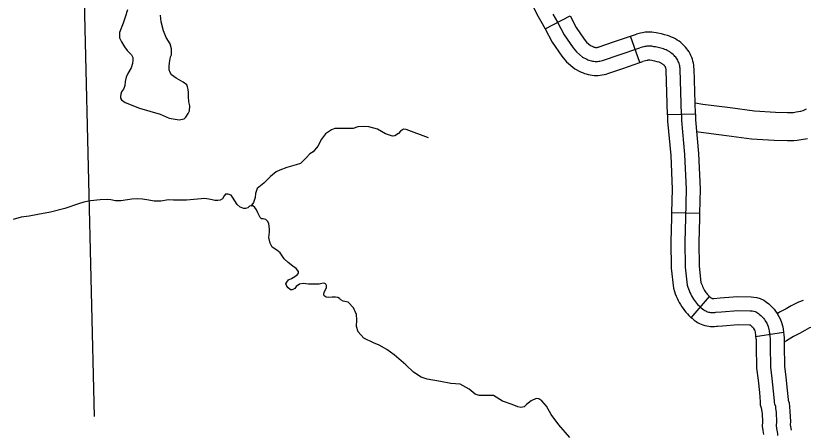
# Model space of a CAD drawing. Extents: x 1720274 to 1751788, y 372074 to 391887.
# Drawn here: x 1730745 to 1731412, y 380837 to 381188 of the extents above; entities that cross this region are included whole.
import ezdxf

# ---------------------------------------------------------------- set-up
doc = ezdxf.new("R2010")
doc.units = 0
for name, color, linetype in [('Level 32', 7, 'Continuous'), ('Level 35', 7, 'Continuous'), ('Level 4', 7, 'Continuous'), ('Level 45', 7, 'Continuous'), ('Level 46', 7, 'Continuous')]:
    doc.layers.add(name, color=color, linetype=linetype)

msp = doc.modelspace()

# ---------------------------------------------------------------- linework, layer by layer
at = {"layer": 'Level 32'}
for p, q in [((1731193.31, 381177.2), (1731214.26, 381188.28)), ((1731273.3, 381148.66), (1731265.53, 381171.05)), ((1731320.39, 381105.1), (1731296.7, 381104.41)), ((1731300.21, 381021.74), (1731323.9, 381021.23)), ((1731316.92, 380932.64), (1731332.45, 380950.54)), ((1731371.4, 380916.83), (1731394.84, 380920.35))]:
    msp.add_line(p, q, dxfattribs=at)
for points in [[(1731170.69, 381257.68), (1731170.94, 381257.07), (1731171.41, 381255.82), (1731171.79, 381254.48), (1731172.56, 381252.09), (1731174.16, 381244), (1731174.95, 381240.12), (1731175.76, 381236.97), (1731176.34, 381234.8), (1731176.66, 381232.75), (1731177, 381229.81), (1731177.34, 381226.81), (1731177.6, 381223.7), (1731178.36, 381214.81), (1731179.2, 381209.5), (1731180.18, 381204.67), (1731181.57, 381200.15), (1731182.54, 381197.68), (1731183.62, 381194.86), (1731186.25, 381189.5), (1731189.48, 381183.61), (1731193.34, 381177.15), (1731193.31, 381177.2)], [(1731199.76, 381189.51), (1731203.67, 381182.96), (1731209.39, 381172.14), (1731216.84, 381161.23), (1731219.84, 381157.68), (1731224.93, 381153.31), (1731228.36, 381151.49), (1731229.32, 381151.06), (1731230.3, 381150.69), (1731231.3, 381150.37), (1731232.32, 381150.11), (1731233.35, 381149.9), (1731234.39, 381149.75), (1731235.44, 381149.66), (1731236.49, 381149.63), (1731237.55, 381149.65), (1731238.59, 381149.74), (1731239.64, 381149.88), (1731240.67, 381150.08), (1731241.69, 381150.34), (1731242.69, 381150.65), (1731255.05, 381154.87), (1731273.29, 381161.2)], [(1731214.26, 381188.28), (1731219.56, 381178.27), (1731226.29, 381168.41), (1731228.28, 381166.05), (1731231.65, 381163.16), (1731233.56, 381162.15), (1731233.84, 381162.02), (1731234.21, 381161.88), (1731234.59, 381161.76), (1731234.97, 381161.66), (1731235.36, 381161.59), (1731235.75, 381161.53), (1731236.14, 381161.5), (1731236.53, 381161.48), (1731236.93, 381161.49), (1731237.32, 381161.52), (1731237.71, 381161.58), (1731238.1, 381161.65), (1731238.48, 381161.75), (1731239.02, 381161.91), (1731251.19, 381166.08), (1731265.53, 381171.05)], [(1731193.31, 381177.2), (1731199.23, 381166.01), (1731207.4, 381154.04), (1731211.41, 381149.3), (1731218.21, 381143.47), (1731223.16, 381140.84), (1731224.8, 381140.11), (1731226.39, 381139.5), (1731228.02, 381138.98), (1731229.68, 381138.55), (1731231.35, 381138.22), (1731233.04, 381137.98), (1731234.75, 381137.83), (1731236.45, 381137.77), (1731238.16, 381137.82), (1731239.87, 381137.95), (1731241.56, 381138.18), (1731243.24, 381138.51), (1731244.89, 381138.92), (1731246.37, 381139.38), (1731258.91, 381143.67), (1731273.3, 381148.66)], [(1731320.39, 381105.1), (1731319.27, 381143.23), (1731319.2, 381144.7), (1731319.02, 381146.4), (1731318.74, 381148.09), (1731318.36, 381149.75), (1731317.88, 381151.39), (1731317.3, 381153.01), (1731316.64, 381154.58), (1731315.88, 381156.11), (1731315.03, 381157.6), (1731314.09, 381159.03), (1731313.08, 381160.41), (1731311.99, 381161.71), (1731310.73, 381163.05), (1731309.41, 381164.32), (1731308.02, 381165.51), (1731306.57, 381166.62), (1731305.06, 381167.65), (1731303.5, 381168.6), (1731301.88, 381169.46), (1731300.22, 381170.23), (1731298.52, 381170.9), (1731296.88, 381171.46), (1731294.3, 381172.22), (1731291.78, 381172.89), (1731288.73, 381173.62), (1731287.08, 381173.82), (1731285.19, 381174.15), (1731283.47, 381174.33), (1731281.9, 381174.42), (1731280.34, 381174.42), (1731279.42, 381174.34), (1731277.9, 381174.25), (1731276.88, 381174.06), (1731275.56, 381173.95), (1731273.9, 381173.49), (1731272.82, 381173.24), (1731270.66, 381172.75)], [(1731265.53, 381171.05), (1731270.66, 381172.75)], [(1731308.54, 381104.76), (1731307.43, 381142.78), (1731307.38, 381143.79), (1731307.27, 381144.8), (1731307.1, 381145.79), (1731306.88, 381146.78), (1731306.6, 381147.75), (1731306.26, 381148.7), (1731305.86, 381149.63), (1731305.41, 381150.54), (1731304.91, 381151.42), (1731304.36, 381152.26), (1731303.76, 381153.08), (1731303.11, 381153.85), (1731302.3, 381154.71), (1731301.45, 381155.53), (1731300.56, 381156.3), (1731299.62, 381157.01), (1731298.65, 381157.68), (1731297.64, 381158.29), (1731296.6, 381158.84), (1731295.53, 381159.34), (1731294.43, 381159.78), (1731293.31, 381160.16), (1731291.1, 381160.8), (1731288.88, 381161.4), (1731286.64, 381161.93), (1731285.34, 381162.09), (1731283.54, 381162.41), (1731282.52, 381162.52), (1731281.57, 381162.57), (1731280.87, 381162.57), (1731280.29, 381162.52), (1731279.33, 381162.46), (1731278.48, 381162.3), (1731277.66, 381162.23), (1731276.79, 381161.99), (1731275.44, 381161.69), (1731273.29, 381161.2)], [(1731273.3, 381148.66), (1731275.92, 381149.64)], [(1731296.7, 381104.41), (1731295.58, 381142.32), (1731295.56, 381142.88), (1731295.53, 381143.19), (1731295.47, 381143.5), (1731295.4, 381143.8), (1731295.32, 381144.11), (1731295.21, 381144.4), (1731295.09, 381144.69), (1731294.95, 381144.97), (1731294.8, 381145.24), (1731294.63, 381145.5), (1731294.44, 381145.75), (1731294.23, 381146), (1731293.88, 381146.37), (1731293.49, 381146.74), (1731293.09, 381147.09), (1731292.67, 381147.41), (1731292.23, 381147.71), (1731291.78, 381147.98), (1731291.31, 381148.23), (1731290.83, 381148.46), (1731290.34, 381148.65), (1731289.75, 381148.85), (1731287.91, 381149.39), (1731285.97, 381149.91), (1731284.54, 381150.25), (1731283.61, 381150.36), (1731281.88, 381150.67), (1731281.57, 381150.7), (1731281.35, 381150.71), (1731281.16, 381150.7), (1731280.76, 381150.67), (1731280.08, 381150.55), (1731279.77, 381150.52), (1731279.68, 381150.49), (1731278.06, 381150.13), (1731275.92, 381149.64)], [(1731296.7, 381104.54), (1731296.8, 381098.91), (1731299.47, 381069.99), (1731300.63, 381041.34), (1731300.21, 381021.74)], [(1731308.54, 381104.76), (1731308.64, 381099.56), (1731311.29, 381070.77), (1731312.49, 381041.46), (1731311.96, 381017.05), (1731311.34, 380996.74), (1731311.85, 380975.44), (1731313.41, 380960.16), (1731313.91, 380958.61), (1731314.46, 380957.07), (1731315.06, 380955.56), (1731315.71, 380954.07), (1731316.42, 380952.6), (1731317.18, 380951.16), (1731317.99, 380949.75), (1731318.84, 380948.36), (1731319.64, 380947.19), (1731320.48, 380946.06), (1731321.37, 380944.96), (1731322.3, 380943.9), (1731323.28, 380942.88), (1731324.31, 380941.91), (1731325.38, 380940.99), (1731326.48, 380940.11), (1731327.63, 380939.28), (1731328.36, 380938.81), (1731329.12, 380938.39), (1731329.91, 380938.02), (1731330.72, 380937.71), (1731331.55, 380937.45), (1731332.39, 380937.25), (1731333.25, 380937.1), (1731334.11, 380937.01), (1731334.98, 380936.98), (1731335.85, 380937.01), (1731336.71, 380937.1), (1731337.57, 380937.24), (1731342.43, 380937.67), (1731356.34, 380938.85), (1731366.89, 380938.51), (1731368.57, 380938.34), (1731369.88, 380938.21), (1731370.96, 380937.87), (1731372.25, 380937.25), (1731373.68, 380936.25), (1731374.77, 380935.41), (1731375.86, 380934.4), (1731376.86, 380933.4), (1731377.91, 380932.2), (1731378.77, 380931.16), (1731379.59, 380929.94), (1731380.77, 380927.93), (1731381.43, 380926.72), (1731382.07, 380925.1), (1731382.66, 380922.65), (1731382.83, 380921.46), (1731383.07, 380919.06), (1731383.12, 380918.59)], [(1731320.39, 381104.97), (1731320.48, 381100.21), (1731323.12, 381071.56), (1731324.34, 381041.57), (1731323.9, 381021.23)], [(1731300.21, 381021.74), (1731300.11, 381017.36), (1731299.49, 380996.77), (1731300.01, 380974.7), (1731301.75, 380957.73), (1731302.68, 380954.8), (1731303.37, 380952.88), (1731304.13, 380950.98), (1731304.95, 380949.11), (1731305.84, 380947.27), (1731306.79, 380945.46), (1731307.8, 380943.69), (1731308.89, 380941.93), (1731309.96, 380940.35), (1731311.11, 380938.8), (1731312.32, 380937.3), (1731313.6, 380935.85), (1731314.95, 380934.46), (1731316.35, 380933.13), (1731316.92, 380932.64)], [(1731323.9, 381021.23), (1731323.8, 381016.74), (1731323.2, 380996.7), (1731323.68, 380976.19), (1731325.07, 380962.59), (1731325.13, 380962.41), (1731325.54, 380961.27), (1731325.99, 380960.14), (1731326.48, 380959.03), (1731327.01, 380957.94), (1731327.57, 380956.86), (1731328.17, 380955.81), (1731328.8, 380954.8), (1731329.31, 380954.03), (1731329.85, 380953.32), (1731330.41, 380952.62), (1731331, 380951.95), (1731331.62, 380951.31), (1731332.27, 380950.69), (1731332.45, 380950.54)], [(1731332.45, 380950.54), (1731332.95, 380950.11), (1731333.65, 380949.55), (1731334.31, 380949.07), (1731334.43, 380948.99), (1731334.5, 380948.96), (1731334.56, 380948.93), (1731334.63, 380948.9), (1731334.7, 380948.88), (1731334.77, 380948.86), (1731334.84, 380948.85), (1731334.91, 380948.84), (1731334.98, 380948.84), (1731335.06, 380948.84), (1731335.13, 380948.85), (1731336.06, 380949.01), (1731341.41, 380949.48), (1731356.03, 380950.71), (1731367.67, 380950.34), (1731369.76, 380950.13), (1731372.29, 380949.88), (1731375.34, 380948.91), (1731378.25, 380947.51), (1731380.69, 380945.8), (1731382.42, 380944.47), (1731384.07, 380942.95), (1731385.51, 380941.51), (1731386.95, 380939.88), (1731388.28, 380938.25), (1731389.62, 380936.27), (1731391.09, 380933.76), (1731392.19, 380931.74), (1731393.39, 380928.69), (1731394.32, 380924.87), (1731394.59, 380922.87), (1731394.84, 380920.35)], [(1731316.92, 380932.64), (1731317.81, 380931.87), (1731319.32, 380930.67), (1731320.94, 380929.49), (1731322.28, 380928.63), (1731323.74, 380927.82), (1731325.25, 380927.12), (1731326.8, 380926.52), (1731328.39, 380926.02), (1731330.01, 380925.63), (1731331.65, 380925.35), (1731333.31, 380925.18), (1731334.98, 380925.13), (1731336.64, 380925.18), (1731338.3, 380925.35), (1731339.08, 380925.48), (1731343.45, 380925.87), (1731356.65, 380926.98), (1731366.12, 380926.68), (1731366.77, 380926.61), (1731367.12, 380926.34), (1731367.64, 380925.86), (1731368.22, 380925.28), (1731368.88, 380924.53), (1731369.26, 380924.07), (1731369.56, 380923.62), (1731370.45, 380922.11), (1731370.67, 380921.7), (1731370.74, 380921.52), (1731371.01, 380920.44), (1731371.06, 380920.06), (1731371.28, 380917.88), (1731371.4, 380916.83)], [(1731394.84, 380920.35), (1731395.15, 380918.22), (1731395.43, 380915.7), (1731395.45, 380913.57), (1731395.55, 380909.13), (1731395.9, 380891.69), (1731397, 380882.42), (1731398.12, 380871.44), (1731398.8, 380863.31), (1731398.84, 380862.74), (1731399.7, 380860.46), (1731400.05, 380857.3), (1731400.46, 380853.28), (1731400.79, 380844.71), (1731400.74, 380842.06), (1731400.93, 380840.4), (1731401.38, 380837.36)], [(1731371.4, 380916.83), (1731371.65, 380915.17), (1731371.75, 380914.28), (1731371.76, 380913.19), (1731371.85, 380908.64), (1731372.23, 380890.05), (1731373.44, 380879.83), (1731374.52, 380869.26), (1731375.17, 380861.44), (1731375.35, 380859), (1731375.96, 380856.26), (1731376.47, 380854.91), (1731376.48, 380854.79), (1731376.8, 380851.62), (1731377.08, 380844.49), (1731377.01, 380840.93), (1731377.43, 380837.29), (1731377.94, 380833.85)], [(1731383.12, 380918.59), (1731383.4, 380916.69), (1731383.59, 380914.99), (1731383.61, 380913.38), (1731383.7, 380908.89), (1731384.07, 380890.87), (1731385.22, 380881.13), (1731386.32, 380870.35), (1731386.99, 380862.38), (1731387.11, 380860.73), (1731387.35, 380859.64), (1731388.08, 380857.69), (1731388.26, 380856.04), (1731388.63, 380852.45), (1731388.93, 380844.6), (1731388.87, 380841.49), (1731389.18, 380838.85), (1731389.81, 380834.58), (1731389.98, 380832.99), (1731390, 380832.83)]]:
    msp.add_lwpolyline(points, dxfattribs=at)
at = {"layer": 'Level 35'}
for points in [[(1730839.78, 381193.15), (1730837.81, 381186.97), (1730835.93, 381181.86), (1730833.04, 381174.04), (1730833.04, 381169.63), (1730834.56, 381166.07), (1730837.27, 381161.84)], [(1730842.69, 381144.21), (1730839.98, 381139.3), (1730838.63, 381136.42), (1730837.61, 381132.69), (1730837.44, 381129.3), (1730836.76, 381127.43), (1730836.42, 381126.25), (1730834.56, 381123.87), (1730834.05, 381122.01), (1730833.72, 381119.81), (1730833.89, 381118.45), (1730834.56, 381117.09), (1730837.61, 381114.72), (1730849.97, 381110.15), (1730867.45, 381104.95), (1730874.85, 381101.67), (1730883.48, 381100.29), (1730887.51, 381101.01), (1730889.08, 381102.52), (1730890.94, 381105.57), (1730892.17, 381107.91), (1730892.44, 381112.03), (1730891.63, 381115.35), (1730891.45, 381119.92), (1730891.36, 381123.24), (1730890.92, 381125.84), (1730890.38, 381128.08), (1730889.84, 381129.69), (1730886.7, 381132.01), (1730880.95, 381135.57), (1730877.06, 381138.28), (1730875.7, 381140.14), (1730874.85, 381142.52), (1730874.85, 381145.4), (1730875.19, 381148.45), (1730876.21, 381153.36), (1730877.06, 381155.23), (1730877.06, 381157.77), (1730877.06, 381160.14), (1730875.7, 381164.55), (1730872.32, 381169.8), (1730870.23, 381175.58), (1730868.17, 381183.02), (1730867.63, 381188.76)], [(1730837.27, 381161.84), (1730839.47, 381158.79), (1730843.2, 381155.06), (1730844.21, 381153.02), (1730844.21, 381150.65), (1730843.87, 381147.77), (1730842.69, 381144.21)], [(1731094.43, 381084.92), (1731075.69, 381091.85), (1731073.38, 381092.14), (1731070.78, 381090.7), (1731069.05, 381088.68), (1731065.88, 381086.66), (1731063.86, 381086.37), (1731058.09, 381088.39), (1731051.17, 381092.14), (1731043.96, 381094.16), (1731039.92, 381094.45), (1731034.73, 381094.16), (1731030.69, 381092.72), (1731027.23, 381092.72), (1731022.9, 381092.72), (1731019.44, 381092.72), (1731015.12, 381092.72), (1731012.23, 381091.56), (1731007.33, 381088.39), (1731003.87, 381083.77), (1731000.7, 381078), (1730996.95, 381073.09), (1730994.06, 381071.36), (1730990.89, 381067.89), (1730985.99, 381063.27), (1730982.53, 381062.12), (1730974.45, 381059.81), (1730968.68, 381057.5), (1730965.51, 381056.05), (1730960.61, 381052.3), (1730955.13, 381046.53), (1730949.36, 381041.91), (1730948, 381037.81), (1730947.87, 381034.39), (1730946.22, 381030.2), (1730944.19, 381027.02)], [(1730959.77, 381008.01), (1730959.32, 381012.08), (1730958.42, 381014.11), (1730956.84, 381015.69), (1730954.58, 381016.37), (1730953, 381016.37), (1730951.87, 381017.5), (1730950.06, 381021.34), (1730948.93, 381023.83), (1730947.58, 381025.86), (1730945.77, 381027.22), (1730944.19, 381027.44), (1730943.06, 381026.99), (1730941.48, 381025.64), (1730939.45, 381024.96), (1730938.1, 381024.96), (1730935.16, 381026.09), (1730932.45, 381028.35), (1730930.42, 381031.51), (1730928.61, 381034.68), (1730927.48, 381036.26), (1730924.77, 381037.16), (1730922.51, 381037.16), (1730921.39, 381035.81), (1730920.03, 381033.32), (1730918.22, 381032.19), (1730916.19, 381031.74), (1730913.48, 381031.74), (1730911.22, 381032.42), (1730908.51, 381032.87), (1730905.13, 381033.55), (1730898.8, 381032.87), (1730889.55, 381032.19), (1730882.55, 381032.19), (1730878.48, 381032.19), (1730874.42, 381032.42), (1730867.87, 381031.29), (1730862.22, 381031.29), (1730857.71, 381032.19), (1730852.29, 381032.87), (1730848.45, 381033.32), (1730843.26, 381032.87), (1730839.64, 381032.42), (1730834, 381031.51), (1730829.48, 381031.51), (1730825.64, 381032.42), (1730823.16, 381032.64), (1730816.61, 381032.42), (1730808.48, 381031.51), (1730802.84, 381030.38), (1730798.32, 381029.03), (1730786.58, 381025.18), (1730774.39, 381022.02), (1730763.77, 381019.99), (1730756.32, 381018.63), (1730749.77, 381017.73), (1730743, 381015.92)], [(1731214.19, 380831.14), (1731204.89, 380842.08), (1731198.41, 380850.58), (1731194.37, 380857.87), (1731190.32, 380862.32), (1731187.89, 380863.94), (1731185.47, 380864.35), (1731181.42, 380862.32), (1731177.37, 380859.08), (1731175.35, 380857.06), (1731172.52, 380856.65), (1731170.09, 380857.06), (1731165.24, 380859.08), (1731157.15, 380861.92), (1731149.46, 380866.78), (1731142.99, 380866.78), (1731137.32, 380866.78), (1731134.08, 380867.99), (1731128.83, 380872.04), (1731121.14, 380876.5), (1731113.45, 380876.9), (1731104.55, 380878.52), (1731093.22, 380880.55), (1731088.37, 380882.17), (1731081.89, 380886.62), (1731075.42, 380892.7), (1731065.31, 380901.2), (1731059.24, 380905.65), (1731052.76, 380909.3), (1731047.91, 380911.32), (1731039.82, 380915.37), (1731034.96, 380920.64), (1731033.39, 380925.06), (1731033.84, 380930.71), (1731033.61, 380935.23), (1731030.9, 380941.11), (1731026.39, 380945.85), (1731022.32, 380946.76), (1731020.29, 380947.89), (1731019.16, 380949.02), (1731017.81, 380949.69), (1731015.77, 380949.92), (1731013.06, 380949.92), (1731009.9, 380949.69), (1731007.87, 380950.15), (1731006.06, 380951.28), (1731005.84, 380952.41), (1731006.29, 380954.21), (1731008.1, 380957.83), (1731008.1, 380959.86), (1731007.64, 380960.99), (1731007.19, 380961.45), (1731006.74, 380961.67), (1731005.61, 380961.9), (1731003.13, 380961.45), (1731002, 380960.99), (1730999.97, 380960.99), (1730997.93, 380960.99), (1730996.13, 380960.99), (1730992.97, 380960.99), (1730988.45, 380961.67), (1730985.29, 380960.99), (1730982.58, 380958.96), (1730981.22, 380957.38), (1730978.97, 380956.25), (1730977.61, 380956.25), (1730975.8, 380957.83), (1730974.45, 380959.41), (1730973.77, 380961.22), (1730974.45, 380962.8), (1730976.03, 380964.61), (1730978.51, 380965.74), (1730981.45, 380967.55), (1730983.48, 380969.13), (1730984.39, 380970.49), (1730984.39, 380971.84), (1730982.58, 380974.33), (1730979.64, 380976.14), (1730975.58, 380979.3), (1730972.19, 380982.47), (1730968.8, 380987.67), (1730966.1, 380989.93), (1730962.26, 380992.41), (1730960.45, 380995.8), (1730959.32, 381000.55), (1730959.77, 381005.07), (1730959.77, 381008.01)]]:
    msp.add_lwpolyline(points, dxfattribs=at)
at = {"layer": 'Level 4'}
msp.add_lwpolyline([(1730794.83, 381535.55), (1730801.27, 381277.24), (1730801.41, 381271.42), (1730811.5, 380849.06)], dxfattribs=at)
at = {"layer": 'Level 45'}
for points in [[(1731411.69, 380947.24), (1731407.64, 380945.89), (1731401.46, 380942.57), (1731397.11, 380940.08), (1731391.67, 380937.23), (1731389.75, 380936.06)], [(1731419.19, 380924.76), (1731417.07, 380924.06), (1731412.95, 380921.84), (1731408.5, 380919.3), (1731403.38, 380916.61), (1731397.4, 380912.95), (1731395.49, 380911.86)]]:
    msp.add_lwpolyline(points, dxfattribs=at)
at = {"layer": 'Level 46'}
for points in [[(1731320.11, 381114.64), (1731326.63, 381113.42), (1731349.78, 381110.47), (1731370.29, 381107.67), (1731388.08, 381106.54), (1731398.28, 381106.24), (1731402.44, 381106.35), (1731403.47, 381106.44), (1731405.81, 381106.82), (1731409.57, 381107.52), (1731411.65, 381108.18), (1731414.5, 381109.37)], [(1731321.39, 381090.29), (1731322.94, 381090), (1731346.68, 381086.97), (1731367.94, 381084.08), (1731386.97, 381082.86), (1731398.25, 381082.53), (1731403.82, 381082.68), (1731406.45, 381082.91), (1731409.89, 381083.47), (1731415.33, 381084.49)]]:
    msp.add_lwpolyline(points, dxfattribs=at)

doc.saveas('drawing.dxf')
